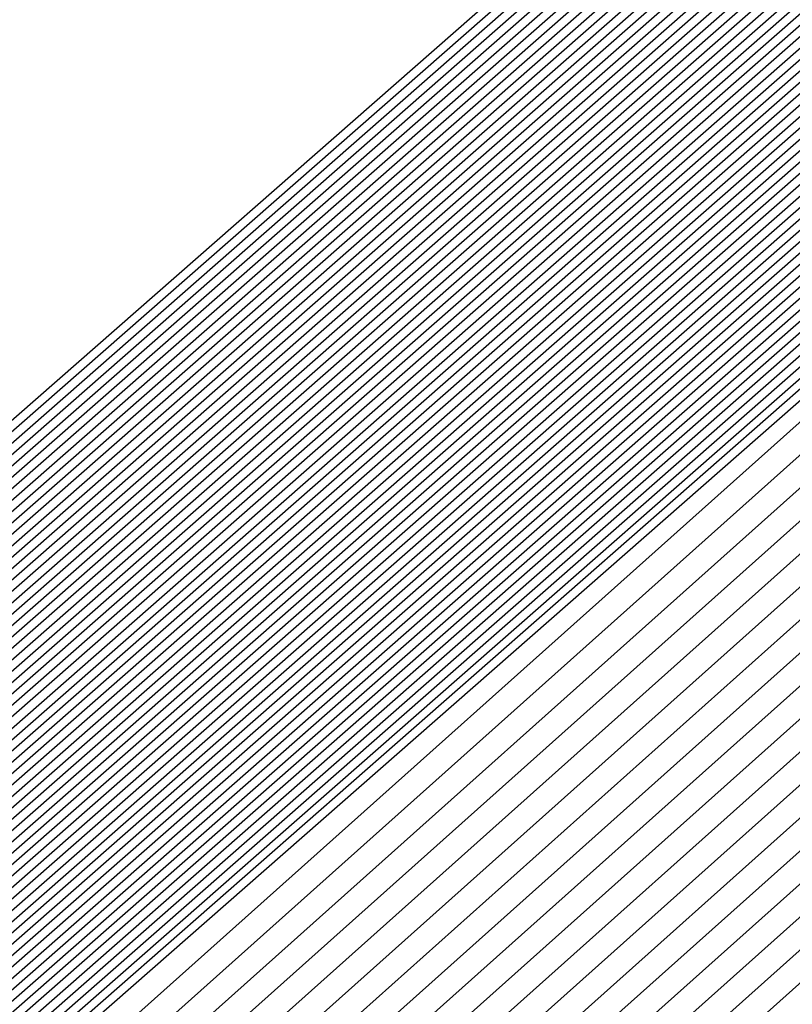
# Model space of a CAD drawing. Extents: x 3249832 to 3255657, y 13789405 to 13793316.
# Tile 863 of 1056: x 3253210.2589 to 3253210.3257, y 13791259.0955 to 13791259.1805. Entities that reach past the tile are written whole.
import ezdxf

# ---------------------------------------------------------------- set-up
doc = ezdxf.new("R2010")
doc.units = 0
doc.header["$LTSCALE"] = 100
doc.header["$MEASUREMENT"] = 0
for name, color, linetype in [('GRATIO_03231_CON', 1, 'CONTINUOUS'), ('GRATIO_0323_ICON', 1, 'CONTINUOUS'), ('TARGETS_EAST', 7, 'CONTINUOUS')]:
    doc.layers.add(name, color=color, linetype=linetype)

# ---------------------------------------------------------------- blocks, each defined once
blk = doc.blocks.new('Gratio_032316_contours')
at = {"layer": 'GRATIO_03231_CON', "color": 5, "linetype": 'Continuous', "flags": 128}
for points in [[(3253196.577061, 13791247.036147), (3253203.471051, 13791253.193803), (3253218.759506, 13791266.601258), (3253234.069714, 13791279.984133), (3253242.887716, 13791287.686623), (3253246.134624, 13791290.527313), (3253246.590308, 13791290.943375), (3253246.980833, 13791291.325315), (3253249.817023, 13791293.876967), (3253257.555891, 13791300.755497), (3253271.430682, 13791313.032305), (3253287.77957, 13791327.435736), (3253301.716954, 13791339.608371)], [(3253196.710569, 13791247.152543), (3253203.58621, 13791253.293811), (3253218.83398, 13791266.665582), (3253234.103448, 13791280.012829), (3253242.898008, 13791287.694797), (3253246.136358, 13791290.527838), (3253246.591022, 13791290.942579), (3253246.974128, 13791291.317211), (3253249.756224, 13791293.820178), (3253257.347461, 13791300.567486), (3253270.957567, 13791312.610093), (3253286.994572, 13791326.738755), (3253300.666077, 13791338.679176)], [(3253196.844077, 13791247.26894), (3253203.701371, 13791253.393818), (3253218.908454, 13791266.729905), (3253234.137183, 13791280.041526), (3253242.9083, 13791287.702971), (3253246.138093, 13791290.528363), (3253246.591735, 13791290.941783), (3253246.967422, 13791291.309107), (3253249.695424, 13791293.763388), (3253257.139032, 13791300.379476), (3253270.484453, 13791312.187881), (3253286.209573, 13791326.041774), (3253299.615201, 13791337.749981)], [(3253197.111093, 13791247.501735), (3253203.931691, 13791253.593836), (3253219.057401, 13791266.858547), (3253234.204654, 13791280.09892), (3253242.928884, 13791287.71932), (3253246.141561, 13791290.529414), (3253246.593162, 13791290.940191), (3253246.954011, 13791291.292898), (3253249.573825, 13791293.649809), (3253256.722172, 13791300.003456), (3253269.538223, 13791311.34346), (3253284.63958, 13791324.647813), (3253297.513447, 13791335.891592)], [(3253197.244601, 13791247.618131), (3253204.046851, 13791253.693843), (3253219.131875, 13791266.92287), (3253234.238388, 13791280.127617), (3253242.939176, 13791287.727494), (3253246.143296, 13791290.529939), (3253246.593875, 13791290.939395), (3253246.947305, 13791291.284794), (3253249.513026, 13791293.59302), (3253256.513742, 13791299.815445), (3253269.065109, 13791310.92125), (3253283.854581, 13791323.950833), (3253296.46257, 13791334.962398)], [(3253197.378109, 13791247.734529), (3253204.162012, 13791253.793851), (3253219.206348, 13791266.987193), (3253234.272124, 13791280.156313), (3253242.949468, 13791287.735668), (3253246.14503, 13791290.530465), (3253246.594589, 13791290.9386), (3253246.940599, 13791291.27669), (3253249.452226, 13791293.53623), (3253256.305312, 13791299.627435), (3253268.591994, 13791310.499038), (3253283.069583, 13791323.253852), (3253295.411694, 13791334.033204)], [(3253197.511617, 13791247.850926), (3253204.277171, 13791253.893859), (3253219.280822, 13791267.051512), (3253234.305859, 13791280.18501), (3253242.95976, 13791287.743843), (3253246.146765, 13791290.53099), (3253246.595302, 13791290.937804), (3253246.933893, 13791291.268586), (3253249.391427, 13791293.479441), (3253256.096882, 13791299.439425), (3253268.118879, 13791310.076826), (3253282.284588, 13791322.55687), (3253294.360818, 13791333.104009)], [(3253197.778633, 13791248.083719), (3253204.507492, 13791254.093876), (3253219.429769, 13791267.180159), (3253234.373329, 13791280.242404), (3253242.980343, 13791287.760191), (3253246.150233, 13791290.532041), (3253246.596729, 13791290.936212), (3253246.920482, 13791291.252377), (3253249.269828, 13791293.365862), (3253255.680023, 13791299.063404), (3253267.172648, 13791309.232405), (3253280.714591, 13791321.162909), (3253292.259064, 13791331.24562), (3253298.86322, 13791336.863506)], [(3253197.912141, 13791248.200117), (3253204.622651, 13791254.193883), (3253219.504243, 13791267.244478), (3253234.407064, 13791280.271101), (3253242.990635, 13791287.768365), (3253246.151968, 13791290.532566), (3253246.597442, 13791290.935416), (3253246.913776, 13791291.244273), (3253249.209028, 13791293.309072), (3253255.471593, 13791298.875394), (3253266.699533, 13791308.810193), (3253279.929596, 13791320.465926), (3253291.208188, 13791330.316426), (3253297.66843, 13791335.812021)], [(3253198.045649, 13791248.316514), (3253204.737812, 13791254.293891), (3253219.578716, 13791267.308801), (3253234.440798, 13791280.299798), (3253243.000927, 13791287.77654), (3253246.153702, 13791290.533091), (3253246.598156, 13791290.93462), (3253246.907071, 13791291.236168), (3253249.148229, 13791293.252283), (3253255.263163, 13791298.687384), (3253266.226419, 13791308.387983), (3253279.144597, 13791319.768946), (3253290.157311, 13791329.387232), (3253296.473639, 13791334.760535)], [(3253198.179157, 13791248.43291), (3253204.852971, 13791254.393901), (3253219.65319, 13791267.373124), (3253234.474533, 13791280.328495), (3253243.011219, 13791287.784714), (3253246.155437, 13791290.533616), (3253246.598869, 13791290.933824), (3253246.900365, 13791291.228064), (3253249.087429, 13791293.195493), (3253255.054733, 13791298.499374), (3253265.753304, 13791307.965772), (3253278.359599, 13791319.071965), (3253289.106434, 13791328.458038), (3253295.27885, 13791333.70905)], [(3253198.446173, 13791248.665705), (3253205.083292, 13791254.593916), (3253219.802137, 13791267.501766), (3253234.542003, 13791280.385889), (3253243.031803, 13791287.801062), (3253246.158905, 13791290.534667), (3253246.600296, 13791290.932232), (3253246.886954, 13791291.211856), (3253248.96583, 13791293.081914), (3253254.637874, 13791298.123353), (3253264.807075, 13791307.12135), (3253276.789604, 13791317.678004), (3253287.004681, 13791326.599649), (3253292.889269, 13791331.606079), (3253295.951331, 13791334.070942)], [(3253198.579681, 13791248.782102), (3253205.198453, 13791254.693924), (3253219.876611, 13791267.566089), (3253234.575738, 13791280.414585), (3253243.042095, 13791287.809237), (3253246.16064, 13791290.535192), (3253246.60101, 13791290.931436), (3253246.880248, 13791291.203751), (3253248.905031, 13791293.025125), (3253254.429444, 13791297.935343), (3253264.33396, 13791306.699138), (3253276.004607, 13791316.981023), (3253285.953804, 13791325.670454), (3253291.694479, 13791330.554594), (3253294.7416, 13791333.011419)], [(3253198.713189, 13791248.898498), (3253205.313612, 13791254.793933), (3253219.951085, 13791267.630412), (3253234.609474, 13791280.443283), (3253243.052387, 13791287.817411), (3253246.162374, 13791290.535718), (3253246.601723, 13791290.93064), (3253246.873542, 13791291.195647), (3253248.844232, 13791292.968335), (3253254.221014, 13791297.747333), (3253263.860844, 13791306.276928), (3253275.21961, 13791316.284043), (3253284.902928, 13791324.74126), (3253290.499689, 13791329.503109), (3253293.53187, 13791331.951897)], [(3253198.846697, 13791249.014895), (3253205.428774, 13791254.893941), (3253220.025558, 13791267.694732), (3253234.643209, 13791280.47198), (3253243.062679, 13791287.825585), (3253246.164109, 13791290.536243), (3253246.602436, 13791290.929844), (3253246.866836, 13791291.187543), (3253248.783432, 13791292.911546), (3253254.012584, 13791297.559322), (3253263.387729, 13791305.854716), (3253274.434612, 13791315.58706), (3253283.852051, 13791323.812065), (3253289.304899, 13791328.451623), (3253292.322139, 13791330.892375), (3253295.398785, 13791333.387147)], [(3253199.113713, 13791249.247691), (3253205.659094, 13791255.093956), (3253220.174506, 13791267.823378), (3253234.710679, 13791280.529373), (3253243.083262, 13791287.841934), (3253246.167577, 13791290.537293), (3253246.603863, 13791290.928252), (3253246.853425, 13791291.171334), (3253248.661833, 13791292.797967), (3253253.595725, 13791297.183302), (3253262.4415, 13791305.010294), (3253272.864616, 13791314.193099), (3253281.750298, 13791321.953677), (3253286.915319, 13791326.348653), (3253289.902678, 13791328.77333), (3253293.186926, 13791331.457682)], [(3253199.247221, 13791249.364086), (3253205.774253, 13791255.193966), (3253220.248979, 13791267.887697), (3253234.744414, 13791280.558071), (3253243.093554, 13791287.850108), (3253246.169312, 13791290.537819), (3253246.604577, 13791290.927456), (3253246.846719, 13791291.16323), (3253248.601034, 13791292.741177), (3253253.387295, 13791296.995292), (3253261.968385, 13791304.588083), (3253272.07962, 13791313.496119), (3253280.699421, 13791321.024482), (3253285.720529, 13791325.297167), (3253288.692948, 13791327.713808), (3253292.080997, 13791330.492949), (3253297.619173, 13791335.1971)], [(3253199.380729, 13791249.480484), (3253205.889415, 13791255.293974), (3253220.323453, 13791267.95202), (3253234.778148, 13791280.586767), (3253243.103846, 13791287.858282), (3253246.171046, 13791290.538344), (3253246.60529, 13791290.92666), (3253246.840014, 13791291.155126), (3253248.540234, 13791292.684388), (3253253.178865, 13791296.807282), (3253261.495269, 13791304.165872), (3253271.294621, 13791312.799138), (3253279.648544, 13791320.095288), (3253284.525739, 13791324.245682), (3253287.483217, 13791326.654286), (3253290.975067, 13791329.528217), (3253296.715246, 13791334.410219)], [(3253199.514237, 13791249.596881), (3253206.004574, 13791255.393981), (3253220.397926, 13791268.016343), (3253234.811884, 13791280.615464), (3253243.114138, 13791287.866456), (3253246.172781, 13791290.538869), (3253246.606003, 13791290.925864), (3253246.833308, 13791291.147021), (3253248.479435, 13791292.627598), (3253252.970435, 13791296.619271), (3253261.022155, 13791303.743661), (3253270.509624, 13791312.102158), (3253278.597668, 13791319.166094), (3253283.330949, 13791323.194197), (3253286.273487, 13791325.594763), (3253289.869138, 13791328.563484), (3253295.81132, 13791333.62334)], [(3253199.781252, 13791249.829674), (3253206.234894, 13791255.593998), (3253220.546874, 13791268.144986), (3253234.879353, 13791280.672858), (3253243.134722, 13791287.882805), (3253246.176249, 13791290.53992), (3253246.60743, 13791290.924272), (3253246.819896, 13791291.130813), (3253248.357836, 13791292.514019), (3253252.553575, 13791296.243251), (3253260.075926, 13791302.899239), (3253268.939629, 13791310.708195), (3253276.495915, 13791317.307705), (3253280.941369, 13791321.091226), (3253283.854026, 13791323.475719), (3253287.657279, 13791326.63402), (3253294.003467, 13791332.049579)], [(3253199.91476, 13791249.946072), (3253206.350054, 13791255.694006), (3253220.621347, 13791268.209309), (3253234.913089, 13791280.701555), (3253243.145014, 13791287.890979), (3253246.177984, 13791290.540445), (3253246.608144, 13791290.923477), (3253246.813191, 13791291.122709), (3253248.297036, 13791292.45723), (3253252.345146, 13791296.055241), (3253259.60281, 13791302.477028), (3253268.154633, 13791310.011214), (3253275.445038, 13791316.37851), (3253279.746579, 13791320.03974), (3253282.644295, 13791322.416197), (3253286.55135, 13791325.669287), (3253293.099541, 13791331.2627), (3253300.795214, 13791337.869235)], [(3253200.048268, 13791250.062469), (3253206.465215, 13791255.794014), (3253220.695821, 13791268.273632), (3253234.946824, 13791280.730252), (3253243.155306, 13791287.899153), (3253246.179718, 13791290.540971), (3253246.608857, 13791290.922681), (3253246.806485, 13791291.114604), (3253248.236237, 13791292.40044), (3253252.136716, 13791295.86723), (3253259.129695, 13791302.054816), (3253267.369634, 13791309.314234), (3253274.394161, 13791315.449316), (3253278.551789, 13791318.988255), (3253281.434565, 13791321.356674), (3253285.44542, 13791324.704555), (3253292.195614, 13791330.475819), (3253300.12972, 13791337.290156)], [(3253200.181776, 13791250.178867), (3253206.580374, 13791255.894021), (3253220.770295, 13791268.337951), (3253234.980558, 13791280.758949), (3253243.165597, 13791287.907327), (3253246.181453, 13791290.541496), (3253246.609571, 13791290.921885), (3253246.799779, 13791291.1065), (3253248.175437, 13791292.34365), (3253251.928286, 13791295.67922), (3253258.656581, 13791301.632605), (3253266.584637, 13791308.617253), (3253273.343284, 13791314.520121), (3253277.356999, 13791317.93677), (3253280.224834, 13791320.297152), (3253284.339491, 13791323.739822), (3253291.291688, 13791329.688939), (3253299.464229, 13791336.711079)], [(3253200.448792, 13791250.41166), (3253206.810695, 13791256.094039), (3253220.919242, 13791268.466597), (3253235.048029, 13791280.816343), (3253243.186181, 13791287.923676), (3253246.184922, 13791290.542546), (3253246.610997, 13791290.920293), (3253246.786368, 13791291.090291), (3253248.053838, 13791292.230072), (3253251.511426, 13791295.3032), (3253257.71035, 13791300.788183), (3253265.014642, 13791307.223292), (3253271.241531, 13791312.661733), (3253274.967419, 13791315.833799), (3253277.805373, 13791318.178108), (3253282.127631, 13791321.810358), (3253289.483835, 13791328.115179), (3253298.133244, 13791335.552923)], [(3253200.5823, 13791250.528057), (3253206.925856, 13791256.194046), (3253220.993715, 13791268.530917), (3253235.081764, 13791280.845039), (3253243.196473, 13791287.93185), (3253246.186656, 13791290.543072), (3253246.611711, 13791290.919497), (3253246.779662, 13791291.082187), (3253247.993039, 13791292.173282), (3253251.302996, 13791295.11519), (3253257.237236, 13791300.365972), (3253264.229644, 13791306.52631), (3253270.190655, 13791311.732538), (3253273.772629, 13791314.782314), (3253276.595643, 13791317.118585), (3253281.021702, 13791320.845625), (3253288.579908, 13791327.328299), (3253297.467752, 13791334.973846)], [(3253200.715808, 13791250.644455), (3253207.041015, 13791256.294056), (3253221.068189, 13791268.59524), (3253235.115498, 13791280.873737), (3253243.206765, 13791287.940024), (3253246.18839, 13791290.543597), (3253246.612424, 13791290.918701), (3253246.772956, 13791291.074083), (3253247.93224, 13791292.116492), (3253251.094567, 13791294.927179), (3253256.764121, 13791299.943761), (3253263.444647, 13791305.82933), (3253269.139778, 13791310.803344), (3253272.577839, 13791313.730828), (3253275.385912, 13791316.059063), (3253279.915773, 13791319.880893), (3253287.675982, 13791326.541418), (3253296.802261, 13791334.394769)], [(3253200.849316, 13791250.760851), (3253207.156176, 13791256.394064), (3253221.142663, 13791268.659563), (3253235.149234, 13791280.902434), (3253243.217057, 13791287.948199), (3253246.190125, 13791290.544122), (3253246.613138, 13791290.917905), (3253246.766251, 13791291.065979), (3253247.87144, 13791292.059703), (3253250.886137, 13791294.739169), (3253256.291006, 13791299.52155), (3253262.659648, 13791305.132348), (3253268.088901, 13791309.87415), (3253271.383048, 13791312.679343), (3253274.176182, 13791314.999541), (3253278.809843, 13791318.91616), (3253286.772056, 13791325.754539), (3253296.136767, 13791333.81569)], [(3253201.116332, 13791250.993646), (3253207.386497, 13791256.594079), (3253221.29161, 13791268.788205), (3253235.216703, 13791280.959827), (3253243.237641, 13791287.964547), (3253246.193594, 13791290.545173), (3253246.614564, 13791290.916313), (3253246.752839, 13791291.04977), (3253247.749841, 13791291.946124), (3253250.469277, 13791294.363148), (3253255.344776, 13791298.677128), (3253261.089654, 13791303.738387), (3253265.987148, 13791308.015761), (3253268.993468, 13791310.576372), (3253271.756721, 13791312.880496), (3253276.597984, 13791316.986696), (3253284.964203, 13791324.180778), (3253294.805784, 13791332.657536)], [(3253201.24984, 13791251.110043), (3253207.501656, 13791256.694088), (3253221.366084, 13791268.852528), (3253235.250439, 13791280.988525), (3253243.247933, 13791287.972721), (3253246.195328, 13791290.545698), (3253246.615278, 13791290.915517), (3253246.746134, 13791291.041666), (3253247.689042, 13791291.889334), (3253250.260847, 13791294.175138), (3253254.871662, 13791298.254917), (3253260.304656, 13791303.041406), (3253264.936271, 13791307.086566), (3253267.798678, 13791309.524887), (3253270.54699, 13791311.820974), (3253275.492055, 13791316.021963), (3253284.060277, 13791323.393899), (3253294.140291, 13791332.078457)], [(3253201.383348, 13791251.226439), (3253207.616817, 13791256.794096), (3253221.440557, 13791268.916851), (3253235.284174, 13791281.017221), (3253243.258224, 13791287.980896), (3253246.197062, 13791290.546223), (3253246.615991, 13791290.914721), (3253246.739428, 13791291.033562), (3253247.628242, 13791291.832545), (3253250.052417, 13791293.987128), (3253254.398546, 13791297.832706), (3253259.519659, 13791302.344425), (3253263.885395, 13791306.157372), (3253266.603888, 13791308.473402), (3253269.33726, 13791310.761452), (3253274.386125, 13791315.057231), (3253283.156349, 13791322.607018), (3253293.474799, 13791331.49938)], [(3253201.516856, 13791251.342836), (3253207.731977, 13791256.894104), (3253221.515031, 13791268.98117), (3253235.317908, 13791281.045918), (3253243.268516, 13791287.98907), (3253246.198797, 13791290.546749), (3253246.616705, 13791290.913925), (3253246.732722, 13791291.025457), (3253247.567443, 13791291.775755), (3253249.843988, 13791293.799118), (3253253.925432, 13791297.410495), (3253258.734661, 13791301.647445), (3253262.834518, 13791305.228178), (3253265.409098, 13791307.421916), (3253268.127529, 13791309.701929), (3253273.280196, 13791314.092498), (3253282.252423, 13791321.820138), (3253292.809306, 13791330.920303), (3253301.810882, 13791338.630682)], [(3253201.783872, 13791251.575631), (3253207.962297, 13791257.094121), (3253221.663978, 13791269.109817), (3253235.385379, 13791281.103312), (3253243.2891, 13791288.005418), (3253246.202266, 13791290.547799), (3253246.618132, 13791290.912333), (3253246.719311, 13791291.009249), (3253247.445844, 13791291.662176), (3253249.427128, 13791293.423097), (3253252.979202, 13791296.566073), (3253257.164667, 13791300.253483), (3253260.732765, 13791303.369789), (3253263.019518, 13791305.318945), (3253265.708069, 13791307.582885), (3253271.068337, 13791312.163033), (3253280.44457, 13791320.246378), (3253291.478323, 13791329.762148), (3253300.885471, 13791337.825133)], [(3253201.91738, 13791251.692027), (3253208.077456, 13791257.194129), (3253221.738452, 13791269.174136), (3253235.419113, 13791281.132009), (3253243.299392, 13791288.013593), (3253246.204, 13791290.548325), (3253246.618845, 13791290.911537), (3253246.712605, 13791291.001144), (3253247.385044, 13791291.605387), (3253249.218698, 13791293.235087), (3253252.506087, 13791296.143862), (3253256.379669, 13791299.556502), (3253259.681888, 13791302.440594), (3253261.824728, 13791304.26746), (3253264.498338, 13791306.523363), (3253269.962407, 13791311.198301), (3253279.540643, 13791319.459498), (3253290.812829, 13791329.183071), (3253300.422766, 13791337.422359)], [(3253202.050886, 13791251.808424), (3253208.192618, 13791257.294136), (3253221.812925, 13791269.238459), (3253235.452849, 13791281.160706), (3253243.309684, 13791288.021767), (3253246.205734, 13791290.54885), (3253246.619558, 13791290.910741), (3253246.705899, 13791290.99304), (3253247.324245, 13791291.548597), (3253249.010269, 13791293.047077), (3253252.032972, 13791295.72165), (3253255.594672, 13791298.859521), (3253258.631011, 13791301.5114), (3253260.629938, 13791303.215975), (3253263.288608, 13791305.46384), (3253268.856478, 13791310.233569), (3253278.636718, 13791318.672617), (3253290.147338, 13791328.603992), (3253299.96006, 13791337.019585)], [(3253222.189727, 13791268.956195), (3253208.471011, 13791257.206985), (3253202.184394, 13791251.924823), (3253202.184394, 13791251.924822), (3253208.307777, 13791257.394144), (3253221.887399, 13791269.302782)], [(3253222.336854, 13791269.086923), (3253208.700353, 13791257.408126), (3253202.451409, 13791252.157615), (3253202.45141, 13791252.157615), (3253208.538097, 13791257.594161), (3253222.036346, 13791269.431424)], [(3253222.410417, 13791269.152286), (3253208.815023, 13791257.508695), (3253202.584921, 13791252.274011), (3253202.584918, 13791252.274013), (3253208.653258, 13791257.694169), (3253222.11082, 13791269.495747)], [(3253222.483981, 13791269.217651), (3253208.92969, 13791257.609264), (3253202.718428, 13791252.390411), (3253202.718426, 13791252.39041), (3253208.768418, 13791257.794177), (3253222.185294, 13791269.560071)], [(3253222.557544, 13791269.283014), (3253209.044361, 13791257.709832), (3253202.851936, 13791252.506807), (3253202.851934, 13791252.506806), (3253208.883579, 13791257.894186), (3253222.259767, 13791269.62439)], [(3253222.704671, 13791269.413741), (3253209.273702, 13791257.91097), (3253203.118951, 13791252.739602), (3253203.11895, 13791252.739601), (3253209.113899, 13791258.094202), (3253222.408715, 13791269.753036)], [(3253222.778233, 13791269.479104), (3253209.388373, 13791258.011542), (3253203.252459, 13791252.855998), (3253203.252458, 13791252.855998), (3253209.229059, 13791258.194209), (3253222.483188, 13791269.817355)], [(3253222.851796, 13791269.544469), (3253209.503043, 13791258.112111), (3253203.385966, 13791252.972394), (3253203.385966, 13791252.972394), (3253209.34422, 13791258.294219), (3253222.557662, 13791269.881678)], [(3253222.92536, 13791269.609832), (3253209.617714, 13791258.21268), (3253203.519474, 13791253.08879), (3253203.519474, 13791253.088791), (3253209.459379, 13791258.394226), (3253222.632135, 13791269.946001)], [(3253294.555932, 13791331.784818), (3253282.651333, 13791321.302735), (3253268.603203, 13791309.014447), (3253256.633797, 13791298.600272), (3253249.913733, 13791292.816087), (3253247.407106, 13791290.719974), (3253247.026376, 13791290.445568), (3253246.628672, 13791290.097267), (3253243.849802, 13791287.662521), (3253236.270245, 13791281.099544), (3253223.072487, 13791269.740559), (3253209.847055, 13791258.413819), (3253203.786489, 13791253.321586), (3253203.78649, 13791253.321586), (3253209.689707, 13791258.594234), (3253222.78114, 13791270.074575), (3253235.891608, 13791281.53353), (3253243.79641, 13791288.432975), (3253249.048806, 13791292.998606), (3253256.146548, 13791299.147074), (3253268.135158, 13791309.529006), (3253282.251274, 13791321.730918), (3253294.279297, 13791332.073309)], [(3253294.303412, 13791331.566983), (3253282.46184, 13791321.140397), (3253268.488083, 13791308.917171), (3253256.582029, 13791298.558148), (3253249.897517, 13791292.804611), (3253247.40414, 13791290.719612), (3253247.02543, 13791290.446644), (3253246.629001, 13791290.099378), (3253243.858784, 13791287.672183), (3253236.302787, 13791281.129602), (3253223.14605, 13791269.805922), (3253209.961726, 13791258.514388), (3253203.919997, 13791253.437981), (3253203.919998, 13791253.437982), (3253209.804872, 13791258.694236), (3253222.855652, 13791270.138852), (3253235.925472, 13791281.562076), (3253243.805117, 13791288.439206), (3253249.036009, 13791292.985734), (3253256.097231, 13791299.102201), (3253268.022476, 13791309.42905), (3253282.06389, 13791321.566318), (3253294.028242, 13791331.853946)], [(3253294.050892, 13791331.349147), (3253282.272347, 13791320.978058), (3253268.372959, 13791308.819897), (3253256.53026, 13791298.516025), (3253249.8813, 13791292.793135), (3253247.401173, 13791290.719249), (3253247.024485, 13791290.447721), (3253246.629331, 13791290.101489), (3253243.867765, 13791287.681844), (3253236.335328, 13791281.15966), (3253223.219613, 13791269.871285), (3253210.076396, 13791258.614957), (3253204.053508, 13791253.554381), (3253204.053506, 13791253.554379), (3253209.920037, 13791258.79424), (3253222.930167, 13791270.20313), (3253235.959336, 13791281.590624), (3253243.813823, 13791288.445438), (3253249.023211, 13791292.972861), (3253256.047914, 13791299.057326), (3253267.909792, 13791309.329092), (3253281.876511, 13791321.401718), (3253293.777187, 13791331.634584)], [(3253293.798373, 13791331.131311), (3253282.082854, 13791320.815718), (3253268.257836, 13791308.722622), (3253256.478491, 13791298.473901), (3253249.865083, 13791292.781659), (3253247.398206, 13791290.718887), (3253247.023539, 13791290.448797), (3253246.629661, 13791290.1036), (3253243.876746, 13791287.691505), (3253236.367871, 13791281.189718), (3253223.293177, 13791269.93665), (3253210.191067, 13791258.715525), (3253204.187016, 13791253.670777), (3253204.187014, 13791253.670777), (3253210.035202, 13791258.894242), (3253223.004679, 13791270.267407), (3253235.993201, 13791281.619171), (3253243.82253, 13791288.45167), (3253249.010414, 13791292.959989), (3253255.998597, 13791299.012453), (3253267.79711, 13791309.229136), (3253281.689131, 13791321.237116), (3253293.526131, 13791331.41522)], [(3253281.703867, 13791320.491041), (3253268.027588, 13791308.528072), (3253256.374954, 13791298.389654), (3253249.83265, 13791292.758707), (3253247.392273, 13791290.718163), (3253247.021649, 13791290.45095), (3253246.63032, 13791290.107823), (3253243.894709, 13791287.710827), (3253236.432955, 13791281.249833), (3253223.440304, 13791270.067378), (3253210.420408, 13791258.916665), (3253204.454031, 13791253.903573), (3253204.45403, 13791253.90357), (3253210.265496, 13791259.094286), (3253223.15342, 13791270.396274), (3253236.059978, 13791281.677323), (3253243.494674, 13791288.169109), (3253246.236293, 13791290.558915), (3253246.630942, 13791290.897916), (3253246.976878, 13791291.192818), (3253249.380962, 13791293.27243), (3253255.902209, 13791298.921086), (3253267.57241, 13791309.028745), (3253281.314456, 13791320.907856)], [(3253281.514374, 13791320.328701), (3253267.912464, 13791308.430798), (3253256.323186, 13791298.34753), (3253249.816433, 13791292.747232), (3253247.389307, 13791290.7178), (3253247.020703, 13791290.452026), (3253246.63065, 13791290.109934), (3253243.90369, 13791287.720489), (3253236.465497, 13791281.279891), (3253223.513867, 13791270.132741), (3253210.535079, 13791259.017233), (3253204.587539, 13791254.019969), (3253204.587538, 13791254.019968), (3253210.380657, 13791259.194295), (3253223.22789, 13791270.460601), (3253236.093697, 13791281.706031), (3253243.504926, 13791288.177315), (3253246.237927, 13791290.559532), (3253246.631434, 13791290.897348), (3253246.975681, 13791291.190435), (3253249.366914, 13791293.25849), (3253255.852885, 13791298.876217), (3253267.459724, 13791308.928789), (3253281.127076, 13791320.743256)], [(3253281.324881, 13791320.166363), (3253267.797344, 13791308.333522), (3253256.271417, 13791298.305406), (3253249.800217, 13791292.735756), (3253247.38634, 13791290.717438), (3253247.019758, 13791290.453103), (3253246.630979, 13791290.112045), (3253243.912671, 13791287.73015), (3253236.498039, 13791281.309949), (3253223.587429, 13791270.198103), (3253210.64975, 13791259.117804), (3253204.721046, 13791254.136365), (3253204.721046, 13791254.136365), (3253210.495817, 13791259.294303), (3253223.302356, 13791270.524924), (3253236.127417, 13791281.734739), (3253243.515178, 13791288.185521), (3253246.239562, 13791290.56015), (3253246.631926, 13791290.896781), (3253246.974483, 13791291.188052), (3253249.352866, 13791293.24455), (3253255.803561, 13791298.831348), (3253267.347038, 13791308.828835), (3253280.939697, 13791320.578654)], [(3253281.135387, 13791320.004024), (3253267.68222, 13791308.236247), (3253256.219649, 13791298.263283), (3253249.784, 13791292.72428), (3253247.383374, 13791290.717076), (3253247.018812, 13791290.454179), (3253246.631309, 13791290.114156), (3253243.921652, 13791287.739811), (3253236.530581, 13791281.340006), (3253223.660992, 13791270.263468), (3253210.76442, 13791259.218373), (3253204.854554, 13791254.25276), (3253204.854554, 13791254.252763), (3253210.610976, 13791259.394313), (3253223.376826, 13791270.589251), (3253236.161137, 13791281.763447), (3253243.52543, 13791288.193726), (3253246.241196, 13791290.560768), (3253246.632418, 13791290.896213), (3253246.973286, 13791291.185668), (3253249.338818, 13791293.230609), (3253255.754237, 13791298.786479), (3253267.234354, 13791308.728879), (3253280.752313, 13791320.414054)], [(3253267.451973, 13791308.041697), (3253256.116111, 13791298.179035), (3253249.751567, 13791292.701328), (3253247.377441, 13791290.716351), (3253247.016922, 13791290.456332), (3253246.631968, 13791290.118378), (3253243.939615, 13791287.759133), (3253236.595665, 13791281.400121), (3253223.808119, 13791270.394196), (3253210.993761, 13791259.419512), (3253205.121569, 13791254.485556), (3253205.12157, 13791254.485556), (3253210.841294, 13791259.59433), (3253223.525766, 13791270.717901), (3253236.228576, 13791281.820863), (3253243.545933, 13791288.210138), (3253246.244464, 13791290.562004), (3253246.633402, 13791290.895078), (3253246.970892, 13791291.180901), (3253249.310721, 13791293.202729), (3253255.655588, 13791298.696741), (3253267.008982, 13791308.528971)], [(3253267.336849, 13791307.944423), (3253256.064342, 13791298.136912), (3253249.73535, 13791292.689852), (3253247.374474, 13791290.715989), (3253247.015976, 13791290.457408), (3253246.632298, 13791290.120489), (3253243.948596, 13791287.768794), (3253236.628207, 13791281.430179), (3253223.881683, 13791270.459559), (3253211.108432, 13791259.520081), (3253205.255077, 13791254.601952), (3253205.255078, 13791254.601953), (3253210.956454, 13791259.694338), (3253223.600232, 13791270.782228), (3253236.262295, 13791281.84957), (3253243.556185, 13791288.218343), (3253246.246098, 13791290.562622), (3253246.633894, 13791290.89451), (3253246.969694, 13791291.178518), (3253249.296673, 13791293.188789), (3253255.606265, 13791298.651872), (3253266.896298, 13791308.429015)], [(3253267.221725, 13791307.847149), (3253256.012575, 13791298.094788), (3253249.719134, 13791292.678376), (3253247.371507, 13791290.715627), (3253247.015031, 13791290.458484), (3253246.632628, 13791290.1226), (3253243.957577, 13791287.778456), (3253236.66075, 13791281.460237), (3253223.955246, 13791270.524922), (3253211.223103, 13791259.62065), (3253205.388584, 13791254.718352), (3253205.388586, 13791254.718351), (3253211.071615, 13791259.794345), (3253223.674701, 13791270.846551), (3253236.296016, 13791281.878279), (3253243.566437, 13791288.226549), (3253246.247732, 13791290.56324), (3253246.634385, 13791290.893942), (3253246.968497, 13791291.176134), (3253249.282624, 13791293.174848), (3253255.55694, 13791298.607003), (3253266.783612, 13791308.329061)], [(3253267.106605, 13791307.749872), (3253255.960806, 13791298.052664), (3253249.702917, 13791292.6669), (3253247.368541, 13791290.715265), (3253247.014086, 13791290.459561), (3253246.632957, 13791290.124712), (3253243.966559, 13791287.788117), (3253236.693292, 13791281.490295), (3253224.02881, 13791270.590287), (3253211.337773, 13791259.72122), (3253205.522092, 13791254.834748), (3253205.522094, 13791254.834746), (3253211.186774, 13791259.894355), (3253223.749171, 13791270.910878), (3253236.329735, 13791281.906987), (3253243.576689, 13791288.234755), (3253246.249366, 13791290.563858), (3253246.634877, 13791290.893375), (3253246.9673, 13791291.173751), (3253249.268576, 13791293.160908), (3253255.507616, 13791298.562134), (3253266.670926, 13791308.229105)], [(3253266.876357, 13791307.555324), (3253255.857268, 13791297.968417), (3253249.670483, 13791292.643948), (3253247.362608, 13791290.71454), (3253247.012195, 13791290.461714), (3253246.633616, 13791290.128934), (3253243.984521, 13791287.807439), (3253236.758376, 13791281.55041), (3253224.175936, 13791270.721014), (3253211.567115, 13791259.922358), (3253205.789111, 13791255.067539), (3253205.78911, 13791255.067541), (3253211.417093, 13791260.094372), (3253223.898111, 13791271.039528), (3253236.397174, 13791281.964402), (3253243.597192, 13791288.251166), (3253246.252634, 13791290.565094), (3253246.635861, 13791290.892239), (3253246.964905, 13791291.168984), (3253249.240479, 13791293.133027), (3253255.408968, 13791298.472396), (3253266.445556, 13791308.029197)], [(3253266.761233, 13791307.458048), (3253255.8055, 13791297.926293), (3253249.654267, 13791292.632473), (3253247.359641, 13791290.714178), (3253247.011249, 13791290.46279), (3253246.633946, 13791290.131045), (3253243.993502, 13791287.8171), (3253236.790918, 13791281.580467), (3253224.2495, 13791270.786377), (3253211.681785, 13791260.022928), (3253205.922618, 13791255.183939), (3253205.922618, 13791255.183939), (3253211.532252, 13791260.19438), (3253223.972577, 13791271.103855), (3253236.430893, 13791281.993111), (3253243.607444, 13791288.259371), (3253246.254268, 13791290.565712), (3253246.636353, 13791290.891671), (3253246.963708, 13791291.166601), (3253249.226431, 13791293.119087), (3253255.359643, 13791298.427527), (3253266.33287, 13791307.929241)], [(3253266.64611, 13791307.360774), (3253255.753731, 13791297.884169), (3253249.63805, 13791292.620997), (3253247.356675, 13791290.713816), (3253247.010304, 13791290.463866), (3253246.634276, 13791290.133156), (3253244.002484, 13791287.826761), (3253236.82346, 13791281.610525), (3253224.323063, 13791270.85174), (3253211.796456, 13791260.123497), (3253206.056126, 13791255.300335), (3253206.056126, 13791255.300335), (3253211.647411, 13791260.294389), (3253224.047047, 13791271.168178), (3253236.464614, 13791282.021819), (3253243.617696, 13791288.267577), (3253246.255902, 13791290.566329), (3253246.636845, 13791290.891104), (3253246.962511, 13791291.164217), (3253249.212383, 13791293.105147), (3253255.310319, 13791298.382658), (3253266.220186, 13791307.829287)], [(3253266.530986, 13791307.263499), (3253255.701962, 13791297.842046), (3253249.621834, 13791292.609521), (3253247.353708, 13791290.713453), (3253247.009359, 13791290.464943), (3253246.634605, 13791290.135267), (3253244.011465, 13791287.836423), (3253236.856002, 13791281.640583), (3253224.396627, 13791270.917105), (3253211.911126, 13791260.224066), (3253206.189634, 13791255.416731), (3253206.189634, 13791255.416732), (3253211.762573, 13791260.394397), (3253224.121517, 13791271.232505), (3253236.498333, 13791282.050527), (3253243.627948, 13791288.275783), (3253246.257536, 13791290.566947), (3253246.637337, 13791290.890536), (3253246.961314, 13791291.161834), (3253249.198335, 13791293.091206), (3253255.260994, 13791298.337789), (3253266.1075, 13791307.729333)], [(3253266.300742, 13791307.068949), (3253255.598426, 13791297.757798), (3253249.5894, 13791292.586569), (3253247.347775, 13791290.712729), (3253247.007468, 13791290.467095), (3253246.635265, 13791290.139489), (3253244.029427, 13791287.855745), (3253236.921086, 13791281.700698), (3253224.543752, 13791271.047831), (3253212.140468, 13791260.425205), (3253206.456649, 13791255.649527), (3253206.45665, 13791255.649527), (3253211.992891, 13791260.594414), (3253224.270456, 13791271.361155), (3253236.565772, 13791282.107943), (3253243.648451, 13791288.292194), (3253246.260804, 13791290.568183), (3253246.638321, 13791290.889401), (3253246.958919, 13791291.157067), (3253249.170238, 13791293.063326), (3253255.162346, 13791298.248051), (3253265.88213, 13791307.529423)], [(3253266.185618, 13791306.971675), (3253255.546657, 13791297.715675), (3253249.573183, 13791292.575093), (3253247.344808, 13791290.712367), (3253247.006522, 13791290.468172), (3253246.635594, 13791290.141601), (3253244.038409, 13791287.865406), (3253236.953628, 13791281.730756), (3253224.617315, 13791271.113195), (3253212.255138, 13791260.525774), (3253206.590156, 13791255.765923), (3253206.590158, 13791255.765923), (3253212.10805, 13791260.694424), (3253224.344922, 13791271.425478), (3253236.599492, 13791282.136651), (3253243.658703, 13791288.3004), (3253246.262438, 13791290.568801), (3253246.638812, 13791290.888833), (3253246.957722, 13791291.154684), (3253249.15619, 13791293.049385), (3253255.113022, 13791298.203182), (3253265.769445, 13791307.429467)], [(3253266.070494, 13791306.874399), (3253255.494888, 13791297.673551), (3253249.556967, 13791292.563617), (3253247.341842, 13791290.712004), (3253247.005577, 13791290.469248), (3253246.635924, 13791290.143712), (3253244.04739, 13791287.875067), (3253236.98617, 13791281.760814), (3253224.690879, 13791271.178558), (3253212.369809, 13791260.626345), (3253206.723664, 13791255.882318), (3253206.723666, 13791255.88232), (3253212.22321, 13791260.794431), (3253224.419392, 13791271.489805), (3253236.633212, 13791282.165358), (3253243.668955, 13791288.308605), (3253246.264072, 13791290.569419), (3253246.639304, 13791290.888265), (3253246.956524, 13791291.1523), (3253249.142141, 13791293.035445), (3253255.063697, 13791298.158313), (3253265.656759, 13791307.329513)], [(3253265.955372, 13791306.777124), (3253255.44312, 13791297.631427), (3253249.54075, 13791292.552141), (3253247.338875, 13791290.711642), (3253247.004632, 13791290.470325), (3253246.636254, 13791290.145823), (3253244.056371, 13791287.884728), (3253237.018712, 13791281.790872), (3253224.764442, 13791271.243923), (3253212.48448, 13791260.726913), (3253206.857172, 13791255.998718), (3253206.857174, 13791255.998718), (3253212.338369, 13791260.894441), (3253224.493862, 13791271.554128), (3253236.666931, 13791282.194066), (3253243.679207, 13791288.316811), (3253246.265706, 13791290.570037), (3253246.639796, 13791290.887697), (3253246.955327, 13791291.149917), (3253249.128093, 13791293.021505), (3253255.014373, 13791298.113444), (3253265.544075, 13791307.229559)]]:
    blk.add_lwpolyline(points, dxfattribs=at)
at = {"layer": 'GRATIO_0323_ICON', "color": 7, "linetype": 'Continuous', "flags": 128}
for points in [[(3253196.977585, 13791247.385338), (3253203.81653, 13791253.493826), (3253218.982927, 13791266.794228), (3253234.170919, 13791280.070222), (3253242.918592, 13791287.711146), (3253246.139827, 13791290.528889), (3253246.592449, 13791290.940987), (3253246.960716, 13791291.301003), (3253249.634624, 13791293.706599), (3253256.930602, 13791300.191466), (3253270.011338, 13791311.765671), (3253285.424578, 13791325.344794), (3253298.564324, 13791336.820787)], [(3253197.645125, 13791247.967322), (3253204.392332, 13791253.993868), (3253219.355296, 13791267.115835), (3253234.339593, 13791280.213708), (3253242.970052, 13791287.752017), (3253246.148499, 13791290.531515), (3253246.596016, 13791290.937008), (3253246.927188, 13791291.260481), (3253249.330627, 13791293.422651), (3253255.888453, 13791299.251414), (3253267.645763, 13791309.654617), (3253281.499589, 13791321.859889), (3253293.30994, 13791332.174815)], [(3253198.312665, 13791248.549307), (3253204.968133, 13791254.493908), (3253219.727664, 13791267.437447), (3253234.508269, 13791280.357192), (3253243.021511, 13791287.792888), (3253246.157171, 13791290.534142), (3253246.599583, 13791290.933028), (3253246.893659, 13791291.21996), (3253249.02663, 13791293.138704), (3253254.846303, 13791298.311363), (3253265.28019, 13791307.54356), (3253277.574602, 13791318.374985), (3253288.055557, 13791327.528843), (3253294.084059, 13791332.657565)], [(3253198.980205, 13791249.131293), (3253205.543933, 13791254.993949), (3253220.100032, 13791267.759055), (3253234.676943, 13791280.500676), (3253243.07297, 13791287.833759), (3253246.165843, 13791290.536768), (3253246.60315, 13791290.929048), (3253246.860131, 13791291.179438), (3253248.722633, 13791292.854756), (3253253.804154, 13791297.371312), (3253262.914614, 13791305.432505), (3253273.649615, 13791314.89008), (3253282.801174, 13791322.882871), (3253288.110109, 13791327.400138), (3253291.112409, 13791329.832853), (3253294.292856, 13791332.422414)], [(3253199.647745, 13791249.713279), (3253206.119735, 13791255.493989), (3253220.4724, 13791268.080666), (3253234.845619, 13791280.644161), (3253243.12443, 13791287.87463), (3253246.174515, 13791290.539395), (3253246.606717, 13791290.925068), (3253246.826602, 13791291.138917), (3253248.418635, 13791292.570809), (3253252.762005, 13791296.431261), (3253260.54904, 13791303.321449), (3253269.724626, 13791311.405175), (3253277.546791, 13791318.236899), (3253282.136159, 13791322.142711), (3253285.063756, 13791324.535241), (3253288.763208, 13791327.598752), (3253294.907393, 13791332.836459)], [(3253200.315284, 13791250.295262), (3253206.695535, 13791255.994031), (3253220.844768, 13791268.402274), (3253235.014293, 13791280.787646), (3253243.175889, 13791287.915502), (3253246.183187, 13791290.542021), (3253246.610284, 13791290.921089), (3253246.793074, 13791291.098396), (3253248.114638, 13791292.286861), (3253251.719856, 13791295.49121), (3253258.183466, 13791301.210395), (3253265.799639, 13791307.920272), (3253272.292408, 13791313.590927), (3253276.162209, 13791316.885284), (3253279.015104, 13791319.23763), (3253283.233561, 13791322.77509), (3253290.387762, 13791328.902059), (3253298.798737, 13791336.132002)], [(3253200.982824, 13791250.877248), (3253207.271336, 13791256.494071), (3253221.217136, 13791268.723886), (3253235.182969, 13791280.93113), (3253243.227349, 13791287.956373), (3253246.191859, 13791290.544648), (3253246.613851, 13791290.917109), (3253246.759545, 13791291.057874), (3253247.810641, 13791292.002913), (3253250.677707, 13791294.551159), (3253255.817891, 13791299.099339), (3253261.874652, 13791304.435368), (3253267.038025, 13791308.944955), (3253270.188258, 13791311.627858), (3253272.966451, 13791313.940019), (3253277.703914, 13791317.951428), (3253285.868129, 13791324.967658), (3253295.471276, 13791333.236613)], [(3253201.650364, 13791251.459234), (3253207.847138, 13791256.994112), (3253221.589505, 13791269.045494), (3253235.351644, 13791281.074615), (3253243.278808, 13791287.997244), (3253246.200531, 13791290.547274), (3253246.617418, 13791290.913129), (3253246.726017, 13791291.017353), (3253247.506643, 13791291.718966), (3253249.635558, 13791293.611107), (3253253.452317, 13791296.988284), (3253257.949664, 13791300.950463), (3253261.783641, 13791304.298983), (3253264.214308, 13791306.370431), (3253266.917799, 13791308.642407), (3253272.174266, 13791313.127766), (3253281.348498, 13791321.033258), (3253292.143814, 13791330.341225), (3253301.348177, 13791338.227907)], [(3253222.263291, 13791269.021558), (3253208.585682, 13791257.307554), (3253202.317902, 13791252.041219), (3253202.317902, 13791252.041219), (3253208.422938, 13791257.494154), (3253221.961873, 13791269.367105)], [(3253222.631108, 13791269.348376), (3253209.159031, 13791257.810401), (3253202.985444, 13791252.623202), (3253202.985442, 13791252.623203), (3253208.998738, 13791257.994194), (3253222.334241, 13791269.688713)], [(3253294.808451, 13791332.002654), (3253282.840827, 13791321.465075), (3253268.718327, 13791309.111721), (3253256.685565, 13791298.642396), (3253249.92995, 13791292.827563), (3253247.410073, 13791290.720336), (3253247.027321, 13791290.444492), (3253246.628342, 13791290.095156), (3253243.840821, 13791287.65286), (3253236.237703, 13791281.069487), (3253222.998923, 13791269.675195), (3253209.732385, 13791258.313249), (3253203.652982, 13791253.20519), (3253203.652982, 13791253.205189), (3253209.574542, 13791258.494232), (3253222.706628, 13791270.010298), (3253235.857744, 13791281.504982), (3253243.787703, 13791288.426743), (3253249.061604, 13791293.011479), (3253256.195865, 13791299.191949), (3253268.247842, 13791309.628962), (3253282.438653, 13791321.895519), (3253294.530352, 13791332.292673)], [(3253281.89336, 13791320.65338), (3253268.142712, 13791308.625346), (3253256.426723, 13791298.431777), (3253249.848867, 13791292.770183), (3253247.39524, 13791290.718525), (3253247.022594, 13791290.449873), (3253246.62999, 13791290.105711), (3253243.885727, 13791287.701166), (3253236.400413, 13791281.219776), (3253223.36674, 13791270.002013), (3253210.305738, 13791258.816096), (3253204.320523, 13791253.787173), (3253204.320522, 13791253.787174), (3253210.150337, 13791258.994278), (3253223.078951, 13791270.331951), (3253236.026258, 13791281.648614), (3253243.484422, 13791288.160904), (3253246.234659, 13791290.558297), (3253246.63045, 13791290.898484), (3253246.978075, 13791291.195202), (3253249.395011, 13791293.286371), (3253255.951534, 13791298.965955), (3253267.685094, 13791309.128699), (3253281.501835, 13791321.072455)], [(3253280.945894, 13791319.841684), (3253267.567096, 13791308.138973), (3253256.16788, 13791298.221159), (3253249.767783, 13791292.712804), (3253247.380407, 13791290.716714), (3253247.017867, 13791290.455255), (3253246.631639, 13791290.116267), (3253243.930634, 13791287.749472), (3253236.563123, 13791281.370064), (3253223.734556, 13791270.328831), (3253210.879091, 13791259.318942), (3253204.988061, 13791254.36916), (3253204.988062, 13791254.369158), (3253210.726135, 13791259.49432), (3253223.451296, 13791270.653578), (3253236.194856, 13791281.792155), (3253243.535681, 13791288.201932), (3253246.24283, 13791290.561386), (3253246.63291, 13791290.895645), (3253246.972089, 13791291.183285), (3253249.324769, 13791293.216669), (3253255.704912, 13791298.74161), (3253267.121668, 13791308.628925), (3253280.564934, 13791320.249454)], [(3253266.991481, 13791307.652598), (3253255.909037, 13791298.01054), (3253249.6867, 13791292.655425), (3253247.365574, 13791290.714902), (3253247.01314, 13791290.460637), (3253246.633287, 13791290.126823), (3253243.97554, 13791287.797778), (3253236.725834, 13791281.520353), (3253224.102373, 13791270.655649), (3253211.452444, 13791259.821789), (3253205.655603, 13791254.951144), (3253205.655602, 13791254.951144), (3253211.301934, 13791259.994362), (3253223.823641, 13791270.975201), (3253236.363455, 13791281.935695), (3253243.58694, 13791288.24296), (3253246.251, 13791290.564476), (3253246.635369, 13791290.892807), (3253246.966103, 13791291.171368), (3253249.254528, 13791293.146968), (3253255.458291, 13791298.517265), (3253266.558242, 13791308.129151)], [(3253266.415864, 13791307.166223), (3253255.650194, 13791297.799922), (3253249.605617, 13791292.598045), (3253247.350742, 13791290.713091), (3253247.008413, 13791290.466019), (3253246.634935, 13791290.137378), (3253244.020446, 13791287.846084), (3253236.888544, 13791281.670641), (3253224.470188, 13791270.982468), (3253212.025797, 13791260.324637), (3253206.323141, 13791255.533131), (3253206.323142, 13791255.53313), (3253211.877732, 13791260.494407), (3253224.195986, 13791271.296828), (3253236.532053, 13791282.079234), (3253243.6382, 13791288.283988), (3253246.25917, 13791290.567565), (3253246.637829, 13791290.889968), (3253246.960116, 13791291.15945), (3253249.184286, 13791293.077266), (3253255.21167, 13791298.29292), (3253265.994814, 13791307.629377)]]:
    blk.add_lwpolyline(points, dxfattribs=at)

msp = doc.modelspace()

# ---------------------------------------------------------------- block references
at = {"layer": 'TARGETS_EAST'}
msp.add_blockref('Gratio_032316_contours', (0, 0), dxfattribs=at)

doc.saveas('drawing.dxf')
